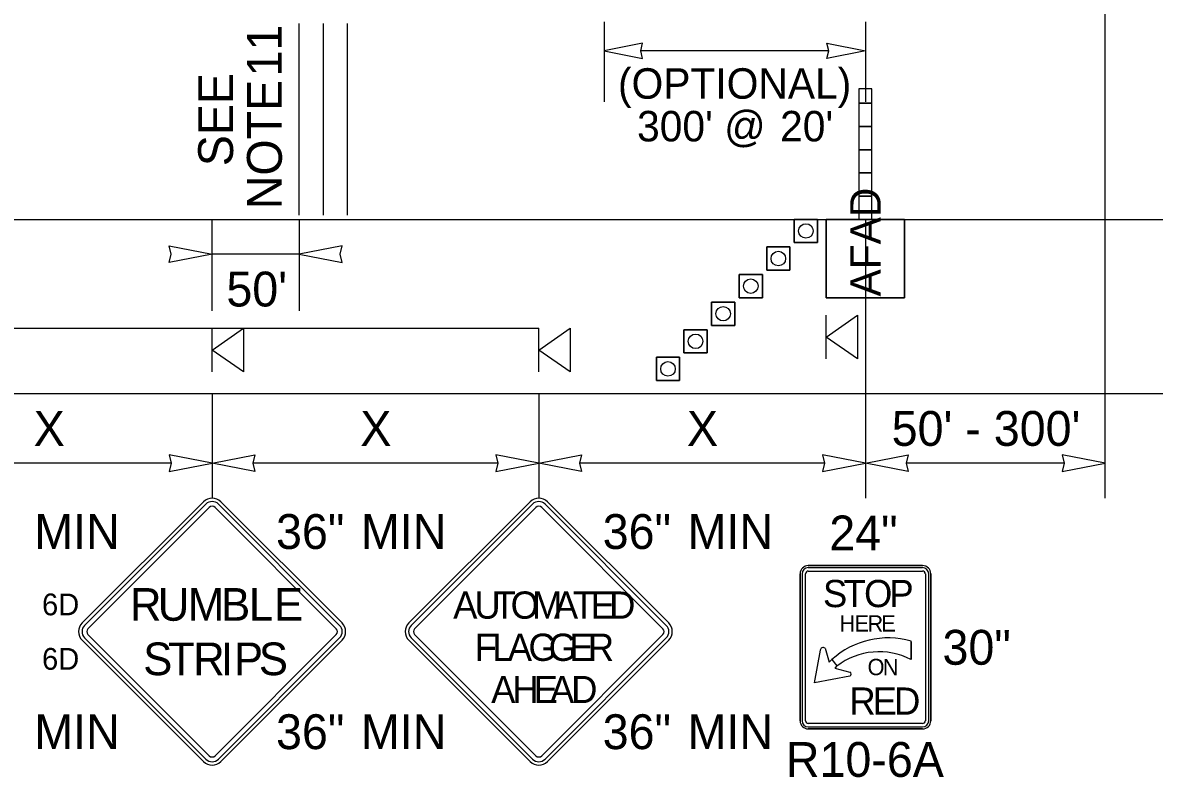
# Model space of a CAD drawing. Extents: x 99999.1 to 100095.7, y 99995 to 100010.7.
# Drawn here: x 100002.342 to 100004.94, y 100004.851 to 100006.584 of the extents above; entities that cross this region are included whole.
import ezdxf

# ---------------------------------------------------------------- set-up
doc = ezdxf.new("R2010")
doc.units = 0
for name, color, linetype in [('RD_ED_ShoulderPavedEdge', 7, 'Continuous'), ('RD_MK_LineEdgeWhite', 7, 'Continuous'), ('TR_SN_ConstructionSigns', 7, 'Continuous'), ('TR_WZ_AFAD', 7, 'Continuous'), ('TR_WZ_PortableSignMountBlk-Org', 7, 'Continuous'), ('TR_WZ_PortableSignMountBlk-Wht', 7, 'Continuous'), ('TR_WZ_TrafficCone', 7, 'Continuous'), ('TR_WZ_WorkZoneDetails', 7, 'Continuous'), ('TR_WZ_WorkZoneTextCurrent', 7, 'Continuous')]:
    doc.layers.add(name, color=color, linetype=linetype)

msp = doc.modelspace()

# ---------------------------------------------------------------- linework, layer by layer
at = {"layer": 'RD_ED_ShoulderPavedEdge'}
msp.add_line((100000.1076, 100005.7323), (100015.6424, 100005.7323), dxfattribs=at)
at = {"layer": 'RD_MK_LineEdgeWhite'}
msp.add_line((100000.1076, 100006.1323), (100015.6424, 100006.1323), dxfattribs=at)
at = {"layer": 'TR_SN_ConstructionSigns'}
for p, q in [((100002.7568, 100005.4841), (100002.4783, 100005.2057)), ((100002.7623, 100005.4786), (100002.4839, 100005.2001)), ((100003.0694, 100005.2001), (100002.791, 100005.4786)), ((100003.075, 100005.2057), (100002.7965, 100005.4841)), ((100003.5068, 100005.4841), (100003.2283, 100005.2057)), ((100003.5123, 100005.4786), (100003.2339, 100005.2001)), ((100003.8194, 100005.2001), (100003.541, 100005.4786)), ((100003.825, 100005.2057), (100003.5465, 100005.4841)), ((100002.4916, 100005.1924), (100002.77, 100005.4708)), ((100002.7833, 100005.4708), (100003.0617, 100005.1924)), ((100003.2416, 100005.1924), (100003.52, 100005.4708)), ((100003.5333, 100005.4708), (100003.8117, 100005.1924)), ((100004.1267, 100005.3186), (100004.1267, 100004.9811)), ((100004.1267, 100004.9811), (100004.1267, 100005.3186)), ((100004.1267, 100005.3186), (100004.1267, 100004.9811)), ((100004.1267, 100004.9811), (100004.1267, 100005.3186)), ((100004.1313, 100005.3186), (100004.1313, 100004.9811)), ((100004.1392, 100004.9811), (100004.1392, 100005.3186)), ((100004.4079, 100005.3373), (100004.1454, 100005.3373)), ((100004.1454, 100005.3373), (100004.4079, 100005.3373)), ((100004.4079, 100005.3373), (100004.1454, 100005.3373)), ((100004.1454, 100005.3373), (100004.4079, 100005.3373)), ((100004.4079, 100005.3326), (100004.1454, 100005.3326)), ((100004.1454, 100005.3248), (100004.4079, 100005.3248)), ((100004.4142, 100005.3186), (100004.4142, 100004.9811)), ((100004.422, 100004.9811), (100004.422, 100005.3186)), ((100004.4267, 100004.9811), (100004.4267, 100005.3186)), ((100004.4267, 100005.3186), (100004.4267, 100004.9811)), ((100004.4267, 100004.9811), (100004.4267, 100005.3186)), ((100004.4267, 100005.3186), (100004.4267, 100004.9811)), ((100002.4783, 100005.1659), (100002.7568, 100004.8875)), ((100002.4839, 100005.1714), (100002.7623, 100004.893)), ((100002.77, 100004.9007), (100002.4916, 100005.1792)), ((100003.0617, 100005.1792), (100002.7833, 100004.9007)), ((100002.791, 100004.893), (100003.0694, 100005.1714)), ((100002.7965, 100004.8875), (100003.075, 100005.1659)), ((100003.2283, 100005.1659), (100003.5068, 100004.8875)), ((100003.2339, 100005.1714), (100003.5123, 100004.893)), ((100003.52, 100004.9007), (100003.2416, 100005.1792)), ((100003.8117, 100005.1792), (100003.5333, 100004.9007)), ((100003.541, 100004.893), (100003.8194, 100005.1714)), ((100003.5465, 100004.8875), (100003.825, 100005.1659)), ((100004.3816, 100005.1635), (100004.3813, 100005.1216)), ((100004.3813, 100005.1216), (100004.3816, 100005.1635)), ((100004.1595, 100005.0686), (100004.1731, 100005.143)), ((100004.1839, 100005.1479), (100004.1933, 100005.1154)), ((100004.1933, 100005.1154), (100004.1996, 100005.1218)), ((100004.1996, 100005.1218), (100004.2113, 100005.1069)), ((100004.1996, 100005.1218), (100004.2113, 100005.1069)), ((100004.2406, 100005.0837), (100004.1595, 100005.0686)), ((100004.2113, 100005.1069), (100004.2066, 100005.1021)), ((100004.2066, 100005.1021), (100004.2408, 100005.0929)), ((100004.4079, 100004.9748), (100004.1454, 100004.9748)), ((100004.1454, 100004.967), (100004.4079, 100004.967)), ((100004.1454, 100004.9623), (100004.4079, 100004.9623)), ((100004.4079, 100004.9623), (100004.1454, 100004.9623)), ((100004.1454, 100004.9623), (100004.4079, 100004.9623)), ((100004.4079, 100004.9623), (100004.1454, 100004.9623))]:
    msp.add_line(p, q, dxfattribs=at)
for centre, radius, start, end in [((100002.7767, 100005.4642), 0.0281, 45, 135), ((100002.7767, 100005.4642), 0.0203, 45, 135), ((100002.7767, 100005.4642), 0.00937, 45, 135), ((100003.5267, 100005.4642), 0.0281, 45, 135), ((100003.5267, 100005.4642), 0.0203, 45, 135), ((100003.5267, 100005.4642), 0.00937, 45, 135), ((100004.1454, 100005.3186), 0.0187, 90, 180), ((100004.1454, 100005.3186), 0.0187, 90, 180), ((100004.1454, 100005.3186), 0.0187, 90, 180), ((100004.1454, 100005.3186), 0.0187, 90, 180), ((100004.1454, 100005.3186), 0.0141, 90, 180), ((100004.1454, 100005.3186), 0.00625, 90, 180), ((100004.4079, 100005.3186), 0.0187, 0, 90), ((100004.4079, 100005.3186), 0.0187, 0, 90), ((100004.4079, 100005.3186), 0.0187, 0, 90), ((100004.4079, 100005.3186), 0.0187, 0, 90), ((100004.4079, 100005.3186), 0.0141, 0, 90), ((100004.4079, 100005.3186), 0.00625, 0, 90), ((100002.4982, 100005.1858), 0.0281, 135, 225), ((100002.4982, 100005.1858), 0.0203, 135, 225), ((100002.4982, 100005.1858), 0.00937, 135, 225), ((100003.0551, 100005.1858), 0.00937, 315, 45), ((100003.0551, 100005.1858), 0.0203, 315, 45), ((100003.0551, 100005.1858), 0.0281, 315, 45), ((100003.2482, 100005.1858), 0.0281, 135, 225), ((100003.2482, 100005.1858), 0.0203, 135, 225), ((100003.2482, 100005.1858), 0.00937, 135, 225), ((100003.8051, 100005.1858), 0.00937, 315, 45), ((100003.8051, 100005.1858), 0.0203, 315, 45), ((100003.8051, 100005.1858), 0.0281, 315, 45), ((100004.3279, 100004.9804), 0.1909, 73.6434, 132.2131), ((100004.3279, 100004.9804), 0.1909, 73.6434, 132.2131), ((100004.3078, 100004.981), 0.1586, 62.4149, 127.4769), ((100004.3078, 100004.981), 0.1586, 62.4149, 127.4769), ((100004.1454, 100004.9811), 0.0187, 180, 270), ((100004.1454, 100004.9811), 0.0187, 180, 270), ((100004.1454, 100004.9811), 0.0187, 180, 270), ((100004.1454, 100004.9811), 0.0187, 180, 270), ((100004.1454, 100004.9811), 0.0141, 180, 270), ((100004.1454, 100004.9811), 0.00625, 180, 270), ((100004.4079, 100004.9811), 0.0187, 270, 0), ((100004.4079, 100004.9811), 0.0187, 270, 0), ((100004.4079, 100004.9811), 0.0187, 270, 0), ((100004.4079, 100004.9811), 0.0141, 270, 0), ((100004.4079, 100004.9811), 0.00625, 270, 0), ((100004.4079, 100004.9811), 0.0187, 270, 0), ((100002.7767, 100004.9074), 0.00937, 225, 315), ((100003.5267, 100004.9074), 0.00937, 225, 315), ((100002.7767, 100004.9074), 0.0281, 225, 315), ((100002.7767, 100004.9074), 0.0203, 225, 315), ((100003.5267, 100004.9074), 0.0281, 225, 315), ((100003.5267, 100004.9074), 0.0203, 225, 315)]:
    msp.add_arc(centre, radius, start, end, dxfattribs=at)
for centre, major_axis, ratio, start_param, end_param in [((100004.1795, 100005.1431), (-0.00647, -0.00009), 0.989437, 3.962549, 6.283185), ((100004.2384, 100005.0883), (-0.0046, 0.00239), 0.999053, 2.490568, 4.712389)]:
    msp.add_ellipse(centre, major_axis=major_axis, ratio=ratio, start_param=start_param, end_param=end_param, dxfattribs=at)
at = {"layer": 'TR_WZ_AFAD'}
for p, q in [((100004.2916, 100006.399), (100004.2916, 100006.4323)), ((100004.2616, 100006.399), (100004.2616, 100006.3457)), ((100004.2616, 100006.399), (100004.2766, 100006.399)), ((100004.2766, 100006.399), (100004.2916, 100006.399)), ((100004.2916, 100006.3457), (100004.2916, 100006.399)), ((100004.2616, 100006.3457), (100004.2616, 100006.2923)), ((100004.2766, 100006.3457), (100004.2616, 100006.3457)), ((100004.2916, 100006.3457), (100004.2766, 100006.3457)), ((100004.2916, 100006.2923), (100004.2916, 100006.3457)), ((100004.2616, 100006.2923), (100004.2616, 100006.239)), ((100004.2616, 100006.2923), (100004.2766, 100006.2923)), ((100004.2766, 100006.2923), (100004.2916, 100006.2923)), ((100004.2916, 100006.239), (100004.2916, 100006.2923)), ((100004.2766, 100006.239), (100004.2616, 100006.239)), ((100004.2616, 100006.239), (100004.2616, 100006.1857)), ((100004.2916, 100006.239), (100004.2766, 100006.239)), ((100004.2916, 100006.1857), (100004.2916, 100006.239)), ((100004.2616, 100006.1857), (100004.2616, 100006.1323)), ((100004.1866, 100005.9523), (100004.1866, 100006.1323)), ((100004.1866, 100006.1323), (100004.3666, 100006.1323)), ((100004.27, 100006.1323), (100004.1866, 100006.1323)), ((100004.1866, 100006.1323), (100004.1866, 100005.9523)), ((100004.2616, 100006.1323), (100004.27, 100006.1323)), ((100004.27, 100006.1323), (100004.2766, 100006.1323)), ((100004.3666, 100006.1323), (100004.3666, 100005.9523)), ((100004.3666, 100005.9523), (100004.3666, 100006.1323)), ((100004.3666, 100005.9523), (100004.1866, 100005.9523)), ((100004.1866, 100005.9523), (100004.3666, 100005.9523))]:
    msp.add_line(p, q, dxfattribs=at)
for points in [[(100004.2916, 100006.4323), (100004.2616, 100006.4323), (100004.2616, 100006.399)], [(100004.2916, 100006.1323), (100004.2916, 100006.4323), (100004.2616, 100006.4323), (100004.2616, 100006.1323)], [(100004.2916, 100006.399), (100004.2766, 100006.399), (100004.2616, 100006.399)], [(100004.2616, 100006.3457), (100004.2766, 100006.3457), (100004.2916, 100006.3457)], [(100004.2916, 100006.2923), (100004.2766, 100006.2923), (100004.2616, 100006.2923)], [(100004.2616, 100006.239), (100004.2766, 100006.239), (100004.2916, 100006.239)], [(100004.2916, 100006.1857), (100004.2766, 100006.1857), (100004.2616, 100006.1857)], [(100004.2616, 100006.1857), (100004.2766, 100006.1857), (100004.2916, 100006.1857)], [(100004.2766, 100006.1323), (100004.2833, 100006.1323), (100004.2916, 100006.1323), (100004.2916, 100006.1857)], [(100004.3666, 100006.1323), (100004.2833, 100006.1323), (100004.27, 100006.1323)]]:
    msp.add_lwpolyline(points, dxfattribs=at)
at = {"layer": 'TR_WZ_PortableSignMountBlk-Org'}
for p, q in [((100002.7767, 100005.7824), (100002.7767, 100005.8824)), ((100003.5267, 100005.7824), (100003.5267, 100005.8824))]:
    msp.add_line(p, q, dxfattribs=at)
for points in [[(100002.7767, 100005.8323), (100002.8485, 100005.8824), (100002.8485, 100005.7824)], [(100003.5267, 100005.8323), (100003.5985, 100005.8824), (100003.5985, 100005.7824)]]:
    msp.add_lwpolyline(points, close=True, dxfattribs=at)
at = {"layer": 'TR_WZ_PortableSignMountBlk-Wht'}
msp.add_line((100004.1867, 100005.8123), (100004.1867, 100005.9123), dxfattribs=at)
msp.add_line((100004.1867, 100005.8123), (100004.1867, 100005.9123), dxfattribs=at)
msp.add_lwpolyline([(100004.1867, 100005.8622), (100004.2585, 100005.9123), (100004.2585, 100005.8123)], close=True, dxfattribs=at)
msp.add_lwpolyline([(100004.1867, 100005.8622), (100004.2585, 100005.9123), (100004.2585, 100005.8123)], close=True, dxfattribs=at)
at = {"layer": 'TR_WZ_TrafficCone'}
for points in [[(100004.1133, 100006.1323), (100004.1667, 100006.1323), (100004.1667, 100006.079), (100004.1133, 100006.079), (100004.1133, 100006.1323)], [(100004.1133, 100006.079), (100004.1667, 100006.079), (100004.1667, 100006.1323), (100004.1133, 100006.1323), (100004.1133, 100006.079)], [(100004.05, 100006.069), (100004.1033, 100006.069), (100004.1033, 100006.0157), (100004.05, 100006.0157), (100004.05, 100006.069)], [(100004.05, 100006.0157), (100004.1033, 100006.0157), (100004.1033, 100006.069), (100004.05, 100006.069), (100004.05, 100006.0157)], [(100003.9867, 100006.0057), (100004.04, 100006.0057), (100004.04, 100005.9523), (100003.9867, 100005.9523), (100003.9867, 100006.0057)], [(100003.9867, 100005.9523), (100004.04, 100005.9523), (100004.04, 100006.0057), (100003.9867, 100006.0057), (100003.9867, 100005.9523)], [(100003.9867, 100006.0057), (100004.04, 100006.0057), (100004.04, 100005.9523), (100003.9867, 100005.9523), (100003.9867, 100006.0057)], [(100003.9867, 100005.9523), (100004.04, 100005.9523), (100004.04, 100006.0057), (100003.9867, 100006.0057), (100003.9867, 100005.9523)], [(100003.9767, 100005.9423), (100003.9233, 100005.9423), (100003.9233, 100005.889), (100003.9767, 100005.889), (100003.9767, 100005.9423)], [(100003.9767, 100005.889), (100003.9233, 100005.889), (100003.9233, 100005.9423), (100003.9767, 100005.9423), (100003.9767, 100005.889)], [(100003.9767, 100005.9423), (100003.9233, 100005.9423), (100003.9233, 100005.889), (100003.9767, 100005.889), (100003.9767, 100005.9423)], [(100003.9767, 100005.889), (100003.9233, 100005.889), (100003.9233, 100005.9423), (100003.9767, 100005.9423), (100003.9767, 100005.889)], [(100003.9133, 100005.879), (100003.86, 100005.879), (100003.86, 100005.8257), (100003.9133, 100005.8257), (100003.9133, 100005.879)], [(100003.9133, 100005.8257), (100003.86, 100005.8257), (100003.86, 100005.879), (100003.9133, 100005.879), (100003.9133, 100005.8257)], [(100003.9133, 100005.879), (100003.86, 100005.879), (100003.86, 100005.8257), (100003.9133, 100005.8257), (100003.9133, 100005.879)], [(100003.9133, 100005.8257), (100003.86, 100005.8257), (100003.86, 100005.879), (100003.9133, 100005.879), (100003.9133, 100005.8257)], [(100003.85, 100005.8157), (100003.7967, 100005.8157), (100003.7967, 100005.7623), (100003.85, 100005.7623), (100003.85, 100005.8157)], [(100003.85, 100005.7623), (100003.7967, 100005.7623), (100003.7967, 100005.8157), (100003.85, 100005.8157), (100003.85, 100005.7623)], [(100003.85, 100005.8157), (100003.7967, 100005.8157), (100003.7967, 100005.7623), (100003.85, 100005.7623), (100003.85, 100005.8157)], [(100003.85, 100005.7623), (100003.7967, 100005.7623), (100003.7967, 100005.8157), (100003.85, 100005.8157), (100003.85, 100005.7623)]]:
    msp.add_lwpolyline(points, dxfattribs=at)
for centre in [(100004.14, 100006.1057), (100004.0767, 100006.0423), (100004.0133, 100005.979), (100004.0133, 100005.979), (100003.95, 100005.9157), (100003.95, 100005.9157), (100003.8867, 100005.8523), (100003.8867, 100005.8523), (100003.8233, 100005.789), (100003.8233, 100005.789)]:
    msp.add_circle(centre, 0.0167, dxfattribs=at)
at = {"layer": 'TR_WZ_WorkZoneDetails'}
for p, q in [((100004.8267, 100005.4923), (100004.8267, 100007.7323)), ((100002.9767, 100006.1423), (100002.9767, 100006.5823)), ((100003.0323, 100006.1423), (100003.0323, 100006.5823)), ((100003.0872, 100006.1423), (100003.0872, 100006.5823)), ((100003.6767, 100006.5857), (100003.6767, 100006.4023)), ((100004.2767, 100006.5857), (100004.2767, 100006.4023)), ((100004.1923, 100006.5193), (100003.761, 100006.5193)), ((100002.7767, 100005.9223), (100002.7767, 100006.1323)), ((100002.9767, 100006.1323), (100002.9767, 100005.9223)), ((100004.2767, 100006.1323), (100004.2767, 100005.4923)), ((100002.9767, 100006.0523), (100002.7767, 100006.0523)), ((100000.5267, 100005.8824), (100003.5267, 100005.8824)), ((100002.7767, 100005.7323), (100002.7767, 100005.4923)), ((100003.5267, 100005.7323), (100003.5267, 100005.4923)), ((100002.6829, 100005.5723), (100002.1204, 100005.5723)), ((100003.4329, 100005.5723), (100002.8704, 100005.5723)), ((100004.1829, 100005.5723), (100003.6204, 100005.5723)), ((100004.7329, 100005.5723), (100004.3704, 100005.5723)), ((100004.7329, 100005.5723), (100004.3704, 100005.5723))]:
    msp.add_line(p, q, dxfattribs=at)
for points in [[(100003.6767, 100006.5193), (100003.7651, 100006.502), (100003.761, 100006.5193), (100003.7651, 100006.5367)], [(100004.2767, 100006.5193), (100004.1882, 100006.502), (100004.1923, 100006.5193), (100004.1882, 100006.5367)], [(100002.7767, 100006.0523), (100002.6784, 100006.0331), (100002.6829, 100006.0523), (100002.6784, 100006.0716)], [(100002.9767, 100006.0523), (100003.0749, 100006.0331), (100003.0704, 100006.0523), (100003.0749, 100006.0716)], [(100002.7767, 100005.5723), (100002.6784, 100005.5916), (100002.6829, 100005.5723), (100002.6784, 100005.5531)], [(100002.7767, 100005.5723), (100002.8749, 100005.5916), (100002.8704, 100005.5723), (100002.8749, 100005.5531)], [(100003.5267, 100005.5723), (100003.4284, 100005.5916), (100003.4329, 100005.5723), (100003.4284, 100005.5531)], [(100003.5267, 100005.5723), (100003.6249, 100005.5916), (100003.6204, 100005.5723), (100003.6249, 100005.5531)], [(100004.2767, 100005.5723), (100004.1784, 100005.5916), (100004.1829, 100005.5723), (100004.1784, 100005.5531)], [(100004.2767, 100005.5723), (100004.3749, 100005.5916), (100004.3704, 100005.5723), (100004.3749, 100005.5531)], [(100004.2767, 100005.5723), (100004.3749, 100005.5916), (100004.3704, 100005.5723), (100004.3749, 100005.5531)], [(100004.8267, 100005.5723), (100004.7284, 100005.5916), (100004.7329, 100005.5723), (100004.7284, 100005.5531)], [(100004.8267, 100005.5723), (100004.7284, 100005.5916), (100004.7329, 100005.5723), (100004.7284, 100005.5531)]]:
    msp.add_lwpolyline(points, close=True, dxfattribs=at)

# ---------------------------------------------------------------- texts
at = {"layer": 'TR_SN_ConstructionSigns'}
for s, p in [('MIN', (100002.3684, 100005.3756)), ('36"', (100002.9234, 100005.3756)), ('MIN', (100003.1184, 100005.3756)), ('36"', (100003.6734, 100005.3756)), ('MIN', (100003.8684, 100005.3756)), ('24"', (100004.1936, 100005.3723)), ('30"', (100004.4536, 100005.1098)), ('MIN', (100002.3684, 100004.916)), ('36"', (100002.9234, 100004.916)), ('MIN', (100003.1184, 100004.916)), ('36"', (100003.6734, 100004.916)), ('MIN', (100003.8684, 100004.916)), ('R10-6A', (100004.094, 100004.8523))]:
    msp.add_text(s, height=0.08, rotation=360, dxfattribs=at).set_placement(p)
for s, height, p in [('S', 0.0625, (100004.1792, 100005.242)), ('T', 0.0625, (100004.2267, 100005.242)), ('O', 0.0625, (100004.2735, 100005.242)), ('P', 0.0625, (100004.3317, 100005.242)), ('6D', 0.05, (100002.3861, 100005.2233)), ('R', 0.075, (100002.588, 100005.2108)), ('U', 0.075, (100002.6518, 100005.2108)), ('M', 0.075, (100002.7208, 100005.2108)), ('B', 0.075, (100002.7973, 100005.2108)), ('L', 0.075, (100002.861, 100005.2108)), ('E', 0.075, (100002.9188, 100005.2108)), ('A', 0.0625, (100003.3301, 100005.2155)), ('U', 0.0625, (100003.3788, 100005.2155)), ('T', 0.0625, (100003.4226, 100005.2155)), ('O', 0.0625, (100003.462, 100005.2155)), ('M', 0.0625, (100003.5113, 100005.2155)), ('A', 0.0625, (100003.5613, 100005.2155)), ('T', 0.0625, (100003.6051, 100005.2155)), ('E', 0.0625, (100003.6457, 100005.2155)), ('D', 0.0625, (100003.6882, 100005.2155)), ('H', 0.0375, (100004.217, 100005.1858)), ('E', 0.0375, (100004.2515, 100005.1858)), ('R', 0.0375, (100004.2812, 100005.1858)), ('E', 0.0375, (100004.313, 100005.1858)), ('S', 0.075, (100002.6184, 100005.0858)), ('T', 0.075, (100002.6754, 100005.0858)), ('R', 0.075, (100002.7332, 100005.0858)), ('I', 0.075, (100002.7969, 100005.0858)), ('P', 0.075, (100002.8269, 100005.0858)), ('S', 0.075, (100002.8839, 100005.0858)), ('F', 0.0625, (100003.3792, 100005.1186)), ('L', 0.0625, (100003.4198, 100005.1186)), ('A', 0.0625, (100003.4554, 100005.1186)), ('G', 0.0625, (100003.5029, 100005.1186)), ('G', 0.0625, (100003.5492, 100005.1186)), ('E', 0.0625, (100003.5967, 100005.1186)), ('R', 0.0625, (100003.6392, 100005.1186)), ('6D', 0.05, (100002.3861, 100005.0983)), ('O', 0.0375, (100004.2815, 100005.0858)), ('N', 0.0375, (100004.3164, 100005.0858)), ('A', 0.0625, (100003.4173, 100005.0217)), ('H', 0.0625, (100003.466, 100005.0217)), ('E', 0.0625, (100003.5148, 100005.0217)), ('A', 0.0625, (100003.5523, 100005.0217)), ('D', 0.0625, (100003.601, 100005.0217)), ('R', 0.0625, (100004.2399, 100004.9951)), ('E', 0.0625, (100004.293, 100004.9951)), ('D', 0.0625, (100004.3424, 100004.9951))]:
    msp.add_text(s, height=height, dxfattribs=at).set_placement(p)
at = {"layer": 'TR_WZ_AFAD'}
msp.add_text('AFAD', height=0.07, rotation=90, dxfattribs=at).set_placement((100004.3116, 100005.9553))
at = {"layer": 'TR_WZ_WorkZoneDetails'}
for s, p in [('11', (100002.9367, 100006.4604)), ('SEE', (100002.8247, 100006.2544)), ('NOTE', (100002.9367, 100006.1555))]:
    msp.add_text(s, height=0.08, rotation=90, dxfattribs=at).set_placement(p)
at = {"layer": 'TR_WZ_WorkZoneTextCurrent'}
for s, height, p in [('(OPTIONAL)', 0.07, (100003.7085, 100006.4093)), ("300' @", 0.07, (100003.7523, 100006.3113)), ("20'", 0.07, (100004.0807, 100006.3113)), ("50'", 0.08, (100002.8094, 100005.9323))]:
    msp.add_text(s, height=height, dxfattribs=at).set_placement(p)
for s, p in [('X', (100002.3669, 100005.6123)), ('X', (100003.1169, 100005.6123)), ('X', (100003.8669, 100005.6123)), ("50' - 300'", (100004.3369, 100005.6123)), ("50' - 300'", (100004.3369, 100005.6123))]:
    msp.add_text(s, height=0.08, rotation=360, dxfattribs=at).set_placement(p)

doc.saveas('drawing.dxf')
